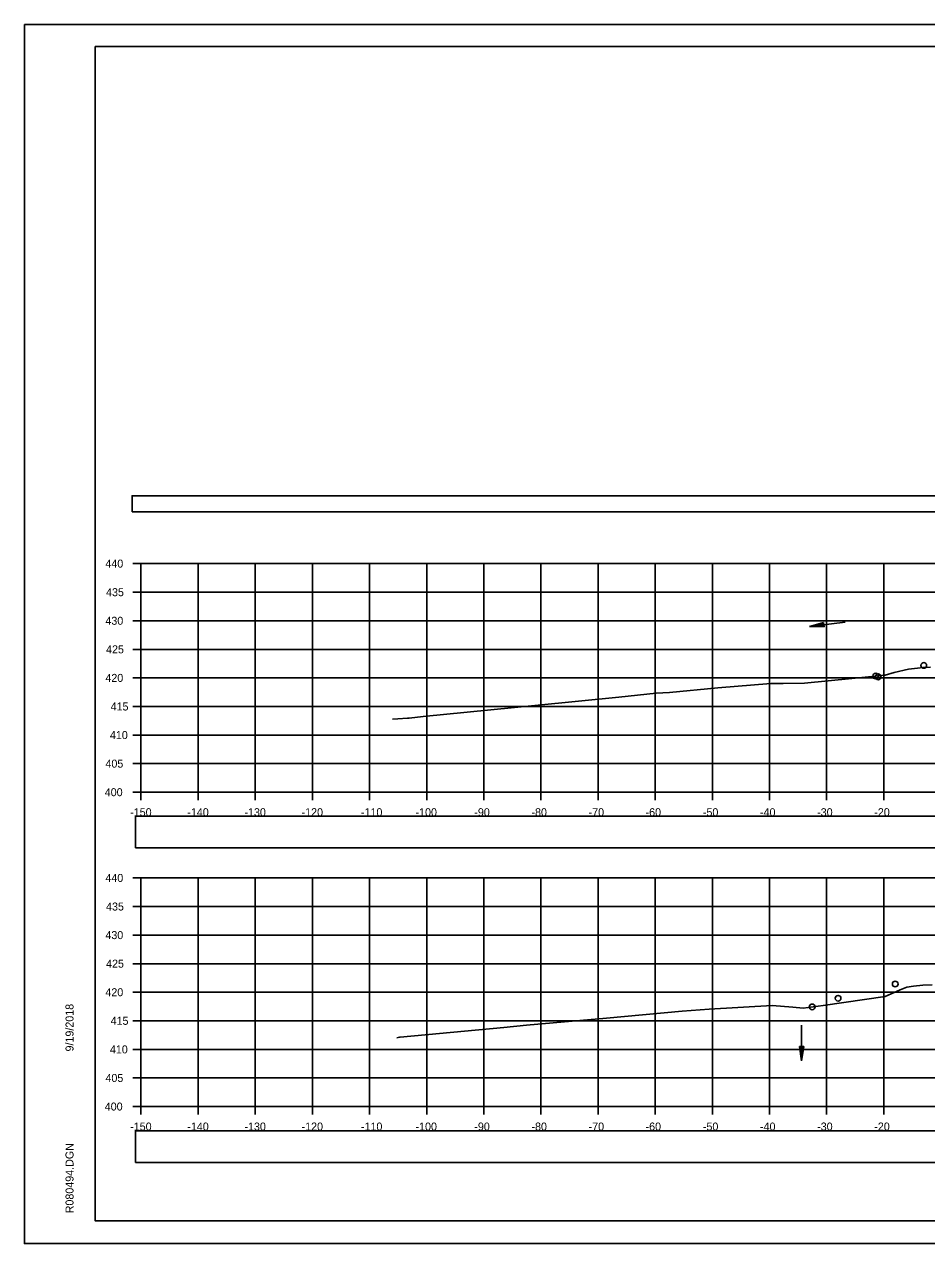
# Model space of a CAD drawing. Extents: x 1376273 to 1384221, y 378927 to 384592.
# Drawn here: x 1378054 to 1378212, y 382245.2 to 382458.6 of the extents above; entities that cross this region are included whole.
import ezdxf

# ---------------------------------------------------------------- set-up
doc = ezdxf.new("R2010")
doc.units = 0
for name, color, linetype in [('R_Axis', 7, 'Continuous'), ('R_Axis Annot', 7, 'Continuous'), ('R_Border', 7, 'Continuous'), ('R_Exist Surface', 7, 'Continuous'), ('R_Grid', 7, 'Continuous'), ('R_No Plot', 7, 'Continuous'), ('R_Water', 7, 'Continuous')]:
    doc.layers.add(name, color=color, linetype=linetype)

msp = doc.modelspace()

# ---------------------------------------------------------------- linework, layer by layer
at = {"layer": 'R_Axis'}
for p, q in [((1378073.06, 382364.2), (1378074.46, 382364.2)), ((1378074.46, 382324.2), (1378074.46, 382364.2)), ((1378073.06, 382359.2), (1378074.46, 382359.2)), ((1378073.06, 382354.2), (1378074.46, 382354.2)), ((1378073.06, 382349.2), (1378074.46, 382349.2)), ((1378073.06, 382344.2), (1378074.46, 382344.2)), ((1378073.06, 382339.2), (1378074.46, 382339.2)), ((1378073.06, 382334.2), (1378074.46, 382334.2)), ((1378073.06, 382329.2), (1378074.46, 382329.2)), ((1378073.06, 382324.2), (1378074.46, 382324.2)), ((1378074.46, 382324.2), (1378374.46, 382324.2)), ((1378074.46, 382322.8), (1378074.46, 382324.2)), ((1378084.46, 382322.8), (1378084.46, 382324.2)), ((1378094.46, 382322.8), (1378094.46, 382324.2)), ((1378104.46, 382322.8), (1378104.46, 382324.2)), ((1378114.46, 382322.8), (1378114.46, 382324.2)), ((1378124.46, 382322.8), (1378124.46, 382324.2)), ((1378134.46, 382322.8), (1378134.46, 382324.2)), ((1378144.46, 382322.8), (1378144.46, 382324.2)), ((1378154.46, 382322.8), (1378154.46, 382324.2)), ((1378164.46, 382322.8), (1378164.46, 382324.2)), ((1378174.46, 382322.8), (1378174.46, 382324.2)), ((1378184.46, 382322.8), (1378184.46, 382324.2)), ((1378194.46, 382322.8), (1378194.46, 382324.2)), ((1378204.46, 382322.8), (1378204.46, 382324.2)), ((1378073.06, 382309.2), (1378074.46, 382309.2)), ((1378074.46, 382269.2), (1378074.46, 382309.2)), ((1378073.06, 382304.2), (1378074.46, 382304.2)), ((1378073.06, 382299.2), (1378074.46, 382299.2)), ((1378073.06, 382294.2), (1378074.46, 382294.2)), ((1378073.06, 382289.2), (1378074.46, 382289.2)), ((1378073.06, 382284.2), (1378074.46, 382284.2)), ((1378073.06, 382279.2), (1378074.46, 382279.2)), ((1378073.06, 382274.2), (1378074.46, 382274.2)), ((1378073.06, 382269.2), (1378074.46, 382269.2)), ((1378074.46, 382269.2), (1378374.46, 382269.2)), ((1378074.46, 382267.8), (1378074.46, 382269.2)), ((1378084.46, 382267.8), (1378084.46, 382269.2)), ((1378094.46, 382267.8), (1378094.46, 382269.2)), ((1378104.46, 382267.8), (1378104.46, 382269.2)), ((1378114.46, 382267.8), (1378114.46, 382269.2)), ((1378124.46, 382267.8), (1378124.46, 382269.2)), ((1378134.46, 382267.8), (1378134.46, 382269.2)), ((1378144.46, 382267.8), (1378144.46, 382269.2)), ((1378154.46, 382267.8), (1378154.46, 382269.2)), ((1378164.46, 382267.8), (1378164.46, 382269.2)), ((1378174.46, 382267.8), (1378174.46, 382269.2)), ((1378184.46, 382267.8), (1378184.46, 382269.2)), ((1378194.46, 382267.8), (1378194.46, 382269.2)), ((1378204.46, 382267.8), (1378204.46, 382269.2))]:
    msp.add_line(p, q, dxfattribs=at)
at = {"layer": 'R_Axis Annot'}
for points in [[(1378072.9, 382373.25), (1378374.7, 382373.25), (1378374.7, 382376.07), (1378072.9, 382376.07)], [(1378073.48, 382314.48), (1378375.28, 382314.48), (1378375.28, 382320), (1378073.48, 382320)], [(1378073.48, 382259.43), (1378375.28, 382259.43), (1378375.28, 382264.95), (1378073.48, 382264.95)]]:
    msp.add_lwpolyline(points, close=True, dxfattribs=at)
at = {"layer": 'R_Border'}
for p, q in [((1378066.46, 382454.66), (1378382.64, 382454.66)), ((1378066.46, 382249.2), (1378066.46, 382454.66)), ((1378066.46, 382249.2), (1378066.46, 382249.2)), ((1378382.64, 382249.2), (1378066.46, 382249.2))]:
    msp.add_line(p, q, dxfattribs=at)
at = {"layer": 'R_Exist Surface'}
for points in [[(1378118.46, 382337), (1378119.43, 382337.06), (1378121.12, 382337.17), (1378121.39, 382337.18), (1378123.82, 382337.44), (1378143.36, 382339.36), (1378158.08, 382340.86), (1378164.6, 382341.52), (1378166.96, 382341.66), (1378175.4, 382342.47), (1378184.72, 382343.2), (1378186.86, 382343.25), (1378190.58, 382343.29), (1378198.88, 382344.12), (1378204.73, 382344.7), (1378206.28, 382345.16), (1378208.77, 382345.71), (1378210.38, 382345.89), (1378211.38, 382346.01), (1378212.61, 382346.06)], [(1378119.23, 382281.23), (1378119.71, 382281.32), (1378119.74, 382281.32), (1378119.81, 382281.34), (1378137.94, 382283.03), (1378141.95, 382283.43), (1378155.92, 382284.67), (1378169.17, 382285.89), (1378173.92, 382286.21), (1378184.91, 382286.9), (1378188.55, 382286.61), (1378190.34, 382286.42), (1378193.84, 382286.89), (1378204.7, 382288.46), (1378207.34, 382289.6), (1378208.52, 382290.11), (1378209.64, 382290.24), (1378211.31, 382290.45), (1378212.93, 382290.51)]]:
    msp.add_lwpolyline(points, dxfattribs=at)
at = {"layer": 'R_Grid'}
for p, q in [((1378074.46, 382364.2), (1378374.46, 382364.2)), ((1378074.46, 382324.2), (1378074.46, 382364.2)), ((1378084.46, 382324.2), (1378084.46, 382364.2)), ((1378094.46, 382324.2), (1378094.46, 382364.2)), ((1378104.46, 382324.2), (1378104.46, 382364.2)), ((1378114.46, 382324.2), (1378114.46, 382364.2)), ((1378124.46, 382324.2), (1378124.46, 382364.2)), ((1378134.46, 382324.2), (1378134.46, 382364.2)), ((1378144.46, 382324.2), (1378144.46, 382364.2)), ((1378154.46, 382324.2), (1378154.46, 382364.2)), ((1378164.46, 382324.2), (1378164.46, 382364.2)), ((1378174.46, 382324.2), (1378174.46, 382364.2)), ((1378184.46, 382324.2), (1378184.46, 382364.2)), ((1378194.46, 382324.2), (1378194.46, 382364.2)), ((1378204.46, 382324.2), (1378204.46, 382364.2)), ((1378074.46, 382359.2), (1378374.46, 382359.2)), ((1378074.46, 382354.2), (1378374.46, 382354.2)), ((1378074.46, 382349.2), (1378374.46, 382349.2)), ((1378074.46, 382344.2), (1378374.46, 382344.2)), ((1378074.46, 382339.2), (1378374.46, 382339.2)), ((1378074.46, 382334.2), (1378374.46, 382334.2)), ((1378074.46, 382329.2), (1378374.46, 382329.2)), ((1378074.46, 382324.2), (1378374.46, 382324.2)), ((1378074.46, 382309.2), (1378374.46, 382309.2)), ((1378074.46, 382269.2), (1378074.46, 382309.2)), ((1378084.46, 382269.2), (1378084.46, 382309.2)), ((1378094.46, 382269.2), (1378094.46, 382309.2)), ((1378104.46, 382269.2), (1378104.46, 382309.2)), ((1378114.46, 382269.2), (1378114.46, 382309.2)), ((1378124.46, 382269.2), (1378124.46, 382309.2)), ((1378134.46, 382269.2), (1378134.46, 382309.2)), ((1378144.46, 382269.2), (1378144.46, 382309.2)), ((1378154.46, 382269.2), (1378154.46, 382309.2)), ((1378164.46, 382269.2), (1378164.46, 382309.2)), ((1378174.46, 382269.2), (1378174.46, 382309.2)), ((1378184.46, 382269.2), (1378184.46, 382309.2)), ((1378194.46, 382269.2), (1378194.46, 382309.2)), ((1378204.46, 382269.2), (1378204.46, 382309.2)), ((1378074.46, 382304.2), (1378374.46, 382304.2)), ((1378074.46, 382299.2), (1378374.46, 382299.2)), ((1378074.46, 382294.2), (1378374.46, 382294.2)), ((1378074.46, 382289.2), (1378374.46, 382289.2)), ((1378074.46, 382284.2), (1378374.46, 382284.2)), ((1378074.46, 382279.2), (1378374.46, 382279.2)), ((1378074.46, 382274.2), (1378374.46, 382274.2)), ((1378074.46, 382269.2), (1378374.46, 382269.2))]:
    msp.add_line(p, q, dxfattribs=at)
at = {"layer": 'R_No Plot'}
for p, q in [((1378054.06, 382458.55), (1378387.39, 382458.55)), ((1378054.06, 382245.22), (1378387.39, 382245.22))]:
    msp.add_line(p, q, dxfattribs=at)
for points in [[(1378054.05, 382458.55), (1378387.39, 382458.55), (1378387.39, 382245.22), (1378054.05, 382245.22)], [(1378300.38, 382454.66), (1378300.38, 382444.78), (1378336.11, 382444.78), (1378336.11, 382441.86), (1378359.31, 382441.86), (1378359.31, 382417.53), (1378382.64, 382417.53), (1378382.64, 382249.2), (1378066.46, 382249.2), (1378066.46, 382454.66)]]:
    msp.add_lwpolyline(points, close=True, dxfattribs=at)
for centre in [(1378211.46, 382346.39), (1378203.04, 382344.53), (1378203.46, 382344.39), (1378206.46, 382290.64), (1378196.46, 382288.14), (1378191.94, 382286.64)]:
    msp.add_circle(centre, 0.5, dxfattribs=at)
at = {"layer": 'R_Water'}
for p, q in [((1378197.68, 382353.93), (1378191.47, 382353.22)), ((1378193.91, 382353.87), (1378191.47, 382353.22)), ((1378194, 382353.13), (1378191.47, 382353.22)), ((1378193.92, 382353.81), (1378191.88, 382353.26)), ((1378193.99, 382353.19), (1378191.88, 382353.26)), ((1378193.92, 382353.75), (1378192.31, 382353.31)), ((1378193.98, 382353.25), (1378192.31, 382353.31)), ((1378193.93, 382353.69), (1378192.72, 382353.36)), ((1378193.97, 382353.32), (1378192.72, 382353.36)), ((1378193.94, 382353.62), (1378193.15, 382353.41)), ((1378193.97, 382353.38), (1378193.15, 382353.41)), ((1378193.95, 382353.56), (1378193.56, 382353.46)), ((1378193.96, 382353.44), (1378193.56, 382353.46)), ((1378194, 382353.13), (1378193.91, 382353.87)), ((1378190.08, 382283.44), (1378190.08, 382277.19)), ((1378189.7, 382279.69), (1378190.08, 382277.19)), ((1378190.45, 382279.69), (1378189.7, 382279.69)), ((1378189.76, 382279.69), (1378190.08, 382277.61)), ((1378189.83, 382279.69), (1378190.08, 382278.04)), ((1378189.89, 382279.69), (1378190.08, 382278.46)), ((1378189.95, 382279.69), (1378190.08, 382278.88)), ((1378190.02, 382279.69), (1378190.08, 382279.3)), ((1378190.45, 382279.69), (1378190.08, 382277.19)), ((1378190.2, 382279.69), (1378190.08, 382278.88)), ((1378190.33, 382279.69), (1378190.08, 382278.04)), ((1378190.39, 382279.69), (1378190.08, 382277.61)), ((1378190.26, 382279.69), (1378190.08, 382278.46)), ((1378190.14, 382279.69), (1378190.08, 382279.3))]:
    msp.add_line(p, q, dxfattribs=at)

# ---------------------------------------------------------------- texts
at = {"layer": 'R_Axis Annot'}
for s, p in [('440', (1378068.23, 382363.5)), ('435', (1378068.35, 382358.5)), ('430', (1378068.23, 382353.5)), ('425', (1378068.35, 382348.5)), ('420', (1378068.23, 382343.5)), ('415', (1378069.14, 382338.5)), ('410', (1378069.02, 382333.5)), ('405', (1378068.24, 382328.5)), ('400', (1378068.12, 382323.5)), ('-150', (1378072.57, 382320)), ('-140', (1378082.57, 382320)), ('-130', (1378092.57, 382320)), ('-120', (1378102.57, 382320)), ('-110', (1378112.96, 382320)), ('-100', (1378122.51, 382320)), ('-90', (1378132.8, 382320)), ('-80', (1378142.8, 382320)), ('-70', (1378152.8, 382320)), ('-60', (1378162.77, 382320)), ('-50', (1378172.8, 382320)), ('-40', (1378182.8, 382320)), ('-30', (1378192.8, 382320)), ('-20', (1378202.8, 382320)), ('440', (1378068.23, 382308.5)), ('435', (1378068.35, 382303.5)), ('430', (1378068.23, 382298.5)), ('425', (1378068.35, 382293.5)), ('420', (1378068.23, 382288.5)), ('415', (1378069.14, 382283.5)), ('410', (1378069.02, 382278.5)), ('405', (1378068.24, 382273.5)), ('400', (1378068.12, 382268.5)), ('-150', (1378072.57, 382265)), ('-140', (1378082.57, 382265)), ('-130', (1378092.57, 382265)), ('-120', (1378102.57, 382265)), ('-110', (1378112.96, 382265)), ('-100', (1378122.51, 382265)), ('-90', (1378132.8, 382265)), ('-80', (1378142.8, 382265)), ('-70', (1378152.8, 382265)), ('-60', (1378162.77, 382265)), ('-50', (1378172.8, 382265)), ('-40', (1378182.8, 382265)), ('-30', (1378192.8, 382265)), ('-20', (1378202.8, 382265))]:
    msp.add_text(s, height=1.4, dxfattribs=at).set_placement(p)
at = {"layer": 'R_Border'}
for s, p in [('9/19/2018', (1378062.65, 382278.84)), ('R080494.DGN', (1378062.65, 382250.52))]:
    msp.add_text(s, height=1.4, rotation=90, dxfattribs=at).set_placement(p)

doc.saveas('drawing.dxf')
